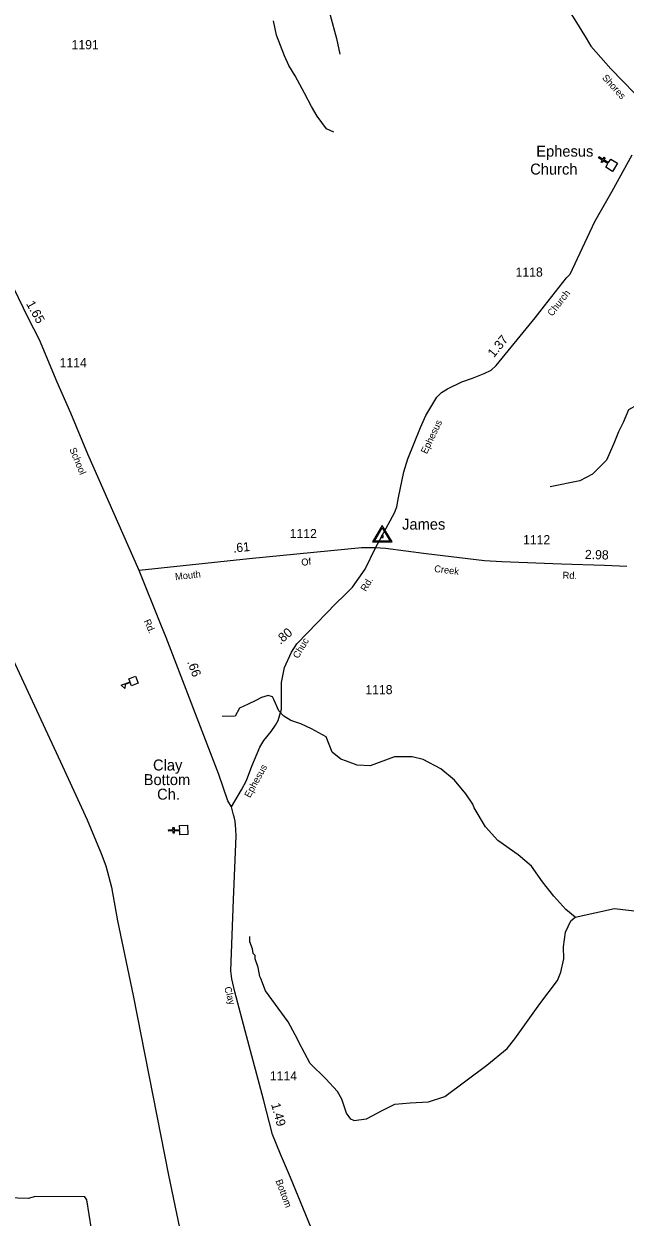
# Model space of a CAD drawing. Extents: x 2532689 to 2764727, y 536648 to 732970.
# Drawn here: x 2591432 to 2599655, y 610730 to 627049 of the extents above; entities that cross this region are included whole.
import ezdxf

# ---------------------------------------------------------------- set-up
doc = ezdxf.new("R2010")
doc.units = 0
for name, color, linetype in [('Exist Cultural Church CELL', 7, 'Continuous'), ('Exist Cultural Church Label', 7, 'Continuous'), ('Exist Cultural Educational Facility High CELL', 7, 'Continuous'), ('Exist Hydrographic Creek Single Shore', 7, 'Continuous'), ('Exist Railroad Mainline', 7, 'Continuous'), ('Exist Road Primary Interstate Shield CELL', 7, 'Continuous'), ('Exist Road Secondary Mileage Hundredths English Label', 7, 'Continuous'), ('Exist Road Secondary Type 10 Attributed', 7, 'Continuous'), ('Exist Road Secondary Type 51 Attributed', 7, 'Continuous'), ('Exist Road Secondary Type 51 Label', 7, 'Continuous'), ('Exist Road Secondary Type 51 Number Label', 7, 'Continuous'), ('Exist Survey Geodetic Marker CELL', 7, 'Continuous'), ('Exist Survey Geodetic Marker Label', 7, 'Continuous')]:
    doc.layers.add(name, color=color, linetype=linetype)

# ---------------------------------------------------------------- blocks, each defined once
blk = doc.blocks.new('Exist Cultural Church')
at = {"layer": 'Exist Road Primary Interstate Shield CELL'}
blk.add_lwpolyline([(-65, 27), (-8, 27), (-8, 103), (-40, 103), (-40, 119), (-8, 119), (-8, 179), (8, 179), (8, 119), (40, 119), (40, 103), (8, 103), (8, 27), (65, 27), (65, -80), (-65, -80)], close=True, dxfattribs=at)

msp = doc.modelspace()

# ---------------------------------------------------------------- linework, layer by layer
at = {"layer": 'Exist Cultural Church CELL'}
msp.add_lwpolyline([(2599391, 625089), (2599421, 625138), (2599357, 625178), (2599339, 625151), (2599326, 625160), (2599343, 625187), (2599292, 625219), (2599301, 625233), (2599352, 625200), (2599369, 625227), (2599382, 625219), (2599365, 625192), (2599429, 625151), (2599460, 625200), (2599550, 625143), (2599481, 625032)], close=True, dxfattribs=at)
at = {"layer": 'Exist Cultural Educational Facility High CELL'}
msp.add_lwpolyline([(2592995, 618032), (2592904, 617997), (2592887, 618040), (2592817, 618014), (2592811, 617961), (2592764, 618003), (2592884, 618049), (2592867, 618092), (2592959, 618127)], close=True, dxfattribs=at)
at = {"layer": 'Exist Hydrographic Creek Single Shore'}
msp.add_line((2592507, 609644), (2592292, 610966), dxfattribs=at)
for points in [[(2595673, 625566), (2595572, 625614), (2595444, 625786), (2595367, 625918), (2595271, 626101), (2595142, 626339), (2595056, 626480), (2594995, 626612), (2594889, 626893), (2594844, 627092)], [(2604938, 620832), (2604298, 620720), (2603958, 620644), (2603650, 620648), (2603189, 620771), (2602802, 620955), (2602364, 621187), (2602176, 621393), (2601996, 621645), (2601800, 621824), (2601607, 621879), (2600433, 621848), (2599949, 621871), (2599816, 621833), (2599701, 621772), (2599630, 621599), (2599566, 621471), (2599526, 621378), (2599502, 621311), (2599399, 621084), (2599211, 620889), (2599038, 620800), (2598631, 620718)], [(2595846, 616967), (2595766, 616994), (2595647, 617091), (2595568, 617298), (2595364, 617409), (2595219, 617476), (2595085, 617524), (2594988, 617579), (2594918, 617654), (2594850, 617809), (2594833, 617844), (2594773, 617865), (2594684, 617838), (2594606, 617797), (2594498, 617744), (2594382, 617689), (2594321, 617582), (2594146, 617578)], [(2598970, 614831), (2598843, 614938), (2598681, 615119), (2598527, 615316), (2598373, 615530), (2598194, 615683), (2597915, 615879), (2597745, 616066), (2597589, 616329), (2597572, 616377), (2597477, 616518), (2597323, 616705), (2597136, 616862), (2596892, 616990), (2596741, 617027), (2596500, 617023), (2596166, 616900), (2595990, 616909), (2595846, 616967)], [(2598970, 614831), (2599510, 614952), (2599777, 614917), (2599963, 614780), (2600005, 614762), (2600213, 614800), (2600271, 614825), (2600438, 614812)], [(2595945, 612053), (2596118, 612072), (2596333, 612187), (2596507, 612273), (2596715, 612294), (2596964, 612308), (2597188, 612379), (2597762, 612806), (2598041, 613037), (2598147, 613166), (2598487, 613646), (2598730, 613968), (2598778, 614078), (2598815, 614264), (2598812, 614428), (2598841, 614629), (2598913, 614780), (2598970, 614831)], [(2595945, 612053), (2595904, 612068), (2595844, 612151), (2595782, 612342), (2595721, 612448), (2595560, 612622), (2595347, 612833), (2595192, 613123), (2595174, 613164), (2595045, 613402), (2594736, 613823), (2594675, 613995), (2594657, 614020), (2594638, 614144), (2594594, 614261), (2594593, 614310), (2594568, 614335), (2594558, 614400), (2594523, 614494), (2594522, 614566)], [(2592292, 610966), (2592266, 611008), (2591591, 611010), (2591491, 610983), (2591208, 610995)]]:
    msp.add_lwpolyline(points, dxfattribs=at)
at = {"layer": 'Exist Railroad Mainline'}
msp.add_lwpolyline([(2572526, 642282), (2573440, 641662), (2577953, 638576), (2579704, 637399), (2582102, 635741), (2582439, 635518), (2583142, 635028), (2583470, 634748), (2583589, 634603), (2583694, 634447), (2585803, 630027), (2588116, 625046), (2589600, 621905), (2590595, 619826), (2591962, 616897), (2592296, 616165), (2592491, 615705), (2592551, 615536), (2592632, 615244), (2592711, 614781), (2592925, 613761), (2593410, 611304), (2593933, 608794)], dxfattribs=at)
at = {"layer": 'Exist Road Secondary Type 10 Attributed'}
msp.add_lwpolyline([(2595523, 627588), (2595533, 627490), (2595706, 626848), (2595753, 626633)], dxfattribs=at)
at = {"layer": 'Exist Road Secondary Type 51 Attributed'}
for points in [[(2598000, 629659), (2598040, 629582), (2598061, 629529), (2598082, 629457), (2598107, 629371), (2598124, 629283), (2598129, 629207), (2598228, 628377), (2598246, 628295), (2598402, 628008), (2598634, 627625), (2598781, 627400), (2598967, 627103), (2599121, 626853), (2599187, 626746), (2599458, 626433), (2599946, 625932), (2600078, 625764)], [(2596240, 619884), (2596499, 620364), (2596535, 620442), (2596555, 620571), (2596627, 620922), (2596684, 621099), (2596855, 621531), (2596931, 621691), (2597082, 621946), (2597143, 622009), (2597226, 622059), (2597420, 622155), (2597566, 622202), (2597727, 622267), (2597822, 622313), (2597891, 622379), (2598423, 623029), (2598552, 623193), (2598852, 623577), (2598903, 623624), (2599240, 624345), (2599478, 624760), (2599750, 625257)], [(2593010, 619573), (2592306, 621166), (2592076, 621725), (2591889, 622148), (2591644, 622727), (2591490, 623028), (2591096, 623840)], [(2596240, 619884), (2596050, 619884), (2594513, 619735), (2593010, 619573)], [(2594271, 616339), (2594409, 616572), (2594478, 616703), (2594548, 616899), (2594661, 617157), (2594715, 617248), (2594814, 617373), (2594874, 617458), (2594911, 617521), (2594933, 617598), (2594956, 617679), (2594957, 617897), (2594956, 618043), (2594996, 618245), (2595090, 618458), (2595167, 618571), (2595312, 618720), (2595698, 619120), (2595818, 619236), (2595926, 619347), (2596098, 619593), (2596240, 619884)], [(2599679, 619628), (2599374, 619643), (2598786, 619659), (2597969, 619692), (2597733, 619707), (2596935, 619800), (2596379, 619874), (2596240, 619884)], [(2594271, 616339), (2594223, 616425), (2594100, 616783), (2593378, 618659), (2593304, 618833), (2593010, 619573)], [(2596117, 608786), (2596022, 609017), (2595590, 610044), (2595362, 610584), (2595079, 611270), (2594941, 611589), (2594833, 611860), (2594710, 612340), (2594478, 613207), (2594317, 613812), (2594274, 613990), (2594262, 614097), (2594299, 615076), (2594337, 615938), (2594333, 616033), (2594323, 616143), (2594309, 616206), (2594301, 616232), (2594271, 616339)]]:
    msp.add_lwpolyline(points, dxfattribs=at)
at = {"layer": 'Exist Survey Geodetic Marker CELL'}
for points in [[(2596468, 619964), (2596334, 620190), (2596201, 619964)], [(2596442, 619976), (2596227, 619976), (2596334, 620158)], [(2596346, 620023), (2596346, 620051), (2596322, 620051), (2596322, 620023)]]:
    msp.add_lwpolyline(points, close=True, dxfattribs=at)

# ---------------------------------------------------------------- block references
at = {"layer": 'Exist Cultural Church CELL', "rotation": 91.99787985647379}
msp.add_blockref('Exist Cultural Church', (2593591, 616023), dxfattribs=at)

# ---------------------------------------------------------------- texts
at = {"layer": 'Exist Cultural Church Label'}
for s, p in [('Ephesus', (2598440, 625233)), ('Church', (2598357, 624988)), ('Clay', (2593198, 616838)), ('Bottom', (2593071, 616638)), ('Ch.', (2593254, 616439))]:
    msp.add_text(s, height=150, dxfattribs=at).set_placement(p)
at = {"layer": 'Exist Road Secondary Mileage Hundredths English Label'}
for s, rotation, p in [('1.65', 299.0433, (2591459, 623221)), ('1.37', 50.7341, (2597859, 622476)), ('.61', 6.122, (2594298, 619816)), ('2.98', 358.6385, (2599104, 619731)), ('.80', 40.4407, (2594940, 618555)), ('.66', 290.1617, (2593664, 618323)), ('1.49', 285.3278, (2594812, 612274))]:
    msp.add_text(s, height=125, rotation=rotation, dxfattribs=at).set_placement(p)
at = {"layer": 'Exist Road Secondary Type 51 Label'}
for s, rotation, p in [('Shores', 312.5296, (2599333, 626306)), ('Church', 52.0112, (2598658, 623042)), ('Ephesus', 64.3733, (2596942, 621159)), ('School', 292.4201, (2592052, 621232)), ('Of', 5.8691, (2595231, 619637)), ('Mouth', 6.122, (2593504, 619441)), ('Creek', 352.8113, (2597040, 619554)), ('Rd.', 358.4826, (2598799, 619462)), ('Rd.', 58.9303, (2596110, 619278)), ('Rd.', 293.8275, (2593069, 618882)), ('Chuc', 59.3363, (2595184, 618361)), ('Ephesus', 61.0286, (2594524, 616456)), ('Clay', 285.3278, (2594171, 613868)), ('Bottom', 290.5604, (2594872, 611226))]:
    msp.add_text(s, height=95, rotation=rotation, dxfattribs=at).set_placement(p)
at = {"layer": 'Exist Road Secondary Type 51 Number Label'}
for s, p in [('1191', (2592084, 626702)), ('1118', (2598157, 623592)), ('1114', (2591920, 622353)), ('1112', (2595067, 620016)), ('1112', (2598259, 619932)), ('1118', (2596102, 617881)), ('1114', (2594796, 612599))]:
    msp.add_text(s, height=125, dxfattribs=at).set_placement(p)
at = {"layer": 'Exist Survey Geodetic Marker Label'}
msp.add_text('James', height=150, dxfattribs=at).set_placement((2596605, 620132))

doc.saveas('drawing.dxf')
